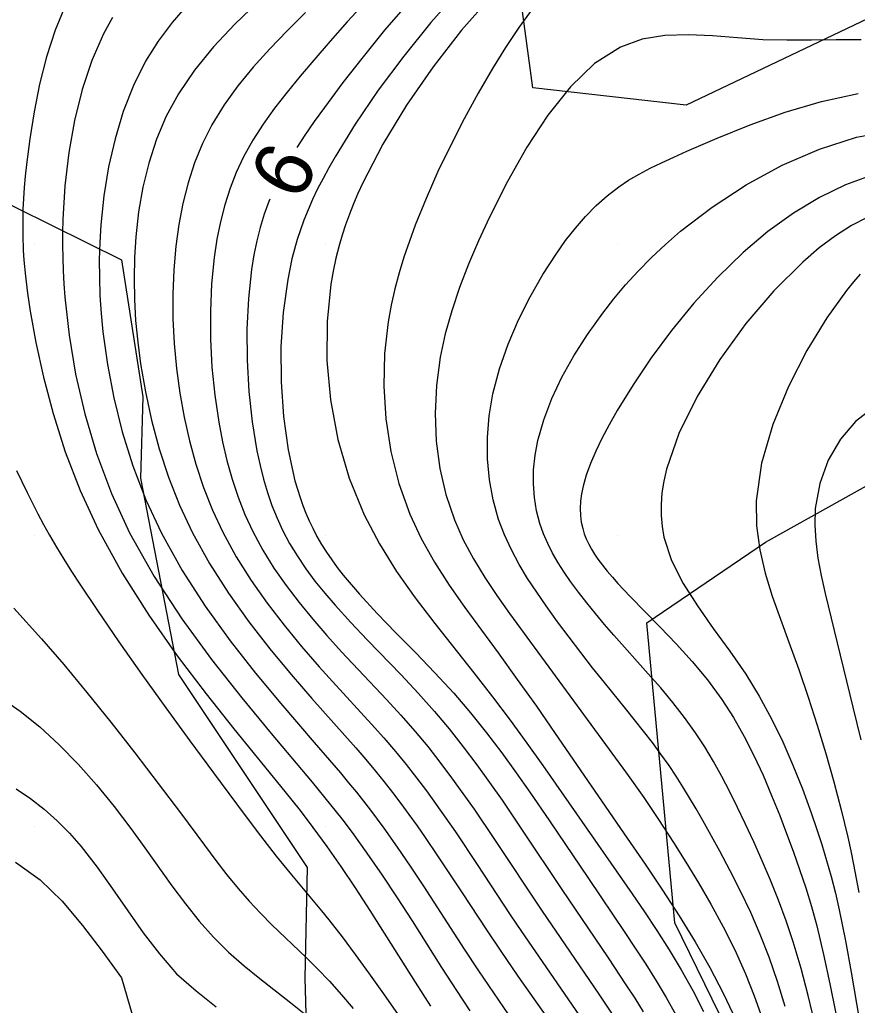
# Model space of a CAD drawing. Extents: x 2602990 to 2605851, y 618069 to 619180.
# Drawn here: x 2603239.5 to 2603268.24, y 618573.87 to 618607.68 of the extents above; entities that cross this region are included whole.
import ezdxf

# ---------------------------------------------------------------- set-up
doc = ezdxf.new("R2010")
doc.units = 0
for name, color, linetype in [('DTM Contours Major', 7, 'Continuous'), ('DTM Contours Minor', 7, 'Continuous'), ('DTM Contours Minor Text', 7, 'Continuous'), ('Exist DTM Crownline', 7, 'Continuous'), ('Exist DTM QL2 LIDAR Elevation Point', 7, 'Continuous'), ('Exist Roads EOP', 7, 'Continuous'), ('PH Exist DTM Obscure Area', 7, 'Continuous')]:
    doc.layers.add(name, color=color, linetype=linetype)

msp = doc.modelspace()

# ---------------------------------------------------------------- linework, layer by layer
at = {"layer": 'DTM Contours Major'}
for points in [[(2603251.352, 618608.276), (2603250.741, 618607.603), (2603250.156, 618606.942), (2603249.598, 618606.295), (2603249.124, 618605.739), (2603248.672, 618605.191), (2603248.248, 618604.647), (2603247.855, 618604.1), (2603247.498, 618603.544), (2603247.181, 618602.974), (2603246.933, 618602.445), (2603246.72, 618601.899), (2603246.54, 618601.335), (2603246.39, 618600.752), (2603246.269, 618600.149), (2603246.174, 618599.526), (2603246.084, 618598.617), (2603246.042, 618597.679), (2603246.047, 618596.723), (2603246.097, 618595.761), (2603246.192, 618594.807), (2603246.329, 618593.873), (2603246.457, 618593.206), (2603246.609, 618592.555), (2603246.787, 618591.923), (2603246.994, 618591.307), (2603247.23, 618590.709), (2603247.498, 618590.129), (2603247.842, 618589.49), (2603248.225, 618588.871), (2603248.642, 618588.27), (2603249.087, 618587.686), (2603249.555, 618587.115), (2603250.042, 618586.556), (2603250.546, 618586.002), (2603252.082, 618584.367), (2603252.582, 618583.82), (2603253.067, 618583.267), (2603253.5, 618582.744), (2603253.917, 618582.215), (2603254.319, 618581.68), (2603254.709, 618581.141), (2603255.088, 618580.6), (2603255.792, 618579.563), (2603257.423, 618577.104), (2603258.21, 618575.947), (2603259.367, 618574.257), (2603259.986, 618573.331)], [(2603268.331, 618598.955), (2603268.102, 618598.691), (2603267.867, 618598.396), (2603267.191, 618597.449), (2603266.51, 618596.333), (2603265.876, 618595.098), (2603265.34, 618593.794), (2603264.954, 618592.469), (2603264.77, 618591.175), (2603264.78, 618590.322), (2603264.889, 618589.499), (2603265.076, 618588.697), (2603265.319, 618587.907), (2603265.597, 618587.122), (2603265.889, 618586.332), (2603266.226, 618585.393), (2603266.551, 618584.441), (2603266.861, 618583.479), (2603267.155, 618582.512), (2603267.43, 618581.543), (2603267.684, 618580.576), (2603267.799, 618580.11), (2603267.908, 618579.643), (2603268.013, 618579.174), (2603268.111, 618578.701), (2603268.204, 618578.222), (2603268.291, 618577.736)], [(2603239.361, 618578.784), (2603240.207, 618578.181), (2603240.959, 618577.439), (2603241.656, 618576.605), (2603242.332, 618575.727), (2603242.989, 618574.811), (2603243.364, 618573.552)]]:
    msp.add_lwpolyline(points, dxfattribs=at)
at = {"layer": 'DTM Contours Minor'}
for points in [[(2603254.573, 618608.68), (2603253.603, 618607.583), (2603252.675, 618606.433), (2603251.805, 618605.261), (2603251.015, 618604.099), (2603250.321, 618602.977), (2603250.108, 618602.604), (2603249.909, 618602.238), (2603249.724, 618601.876), (2603249.552, 618601.517), (2603249.394, 618601.159), (2603249.251, 618600.8), (2603249.133, 618600.475), (2603249.026, 618600.146), (2603248.929, 618599.813), (2603248.842, 618599.474), (2603248.765, 618599.128), (2603248.697, 618598.775), (2603248.542, 618597.641), (2603248.466, 618596.457), (2603248.47, 618595.255), (2603248.552, 618594.067), (2603248.711, 618592.926), (2603248.946, 618591.865), (2603249.029, 618591.573), (2603249.119, 618591.29), (2603249.216, 618591.015), (2603249.32, 618590.749), (2603249.433, 618590.49), (2603249.553, 618590.237), (2603249.7, 618589.957), (2603249.857, 618589.684), (2603250.026, 618589.416), (2603250.206, 618589.152), (2603250.397, 618588.891), (2603250.599, 618588.631), (2603251.155, 618587.975), (2603251.765, 618587.315), (2603252.411, 618586.649), (2603253.076, 618585.972), (2603253.743, 618585.282), (2603254.393, 618584.576), (2603254.971, 618583.901), (2603255.521, 618583.217), (2603256.043, 618582.531), (2603256.538, 618581.85), (2603257.007, 618581.183), (2603257.681, 618580.196), (2603259.012, 618578.219), (2603260.265, 618576.371), (2603260.622, 618575.832), (2603260.979, 618575.28), (2603261.332, 618574.715), (2603261.678, 618574.137), (2603262.012, 618573.547)], [(2603255.675, 618608.482), (2603254.662, 618607.325), (2603253.686, 618606.07), (2603252.776, 618604.753), (2603251.961, 618603.413), (2603251.273, 618602.088), (2603251.107, 618601.725), (2603250.954, 618601.364), (2603250.812, 618601.006), (2603250.683, 618600.648), (2603250.565, 618600.29), (2603250.459, 618599.93), (2603250.348, 618599.497), (2603250.254, 618599.058), (2603250.177, 618598.612), (2603250.046, 618597.325), (2603250.042, 618595.991), (2603250.167, 618594.636), (2603250.421, 618593.284), (2603250.805, 618591.96), (2603251.32, 618590.691), (2603251.84, 618589.699), (2603252.43, 618588.754), (2603253.07, 618587.847), (2603253.74, 618586.97), (2603255.087, 618585.279), (2603255.722, 618584.458), (2603256.327, 618583.651), (2603256.902, 618582.863), (2603257.446, 618582.101), (2603258.609, 618580.438), (2603260.516, 618577.696), (2603260.936, 618577.077), (2603261.361, 618576.435), (2603261.784, 618575.769), (2603262.197, 618575.083), (2603262.592, 618574.378), (2603262.963, 618573.657)], [(2603241.073, 618608.181), (2603240.718, 618607.317), (2603240.423, 618606.404), (2603240.184, 618605.465), (2603239.994, 618604.522), (2603239.846, 618603.597), (2603239.735, 618602.711), (2603239.694, 618602.312), (2603239.659, 618601.924), (2603239.633, 618601.545), (2603239.614, 618601.174), (2603239.604, 618600.808), (2603239.604, 618600.278), (2603239.623, 618599.774), (2603239.646, 618599.433), (2603239.697, 618598.882), (2603239.769, 618598.303), (2603239.861, 618597.685), (2603240.056, 618596.603), (2603240.315, 618595.422), (2603240.649, 618594.168), (2603241.067, 618592.862), (2603241.578, 618591.528), (2603242.193, 618590.189), (2603243.012, 618588.699), (2603243.93, 618587.252), (2603244.905, 618585.865), (2603245.894, 618584.558), (2603246.853, 618583.352), (2603248.603, 618581.201), (2603249.118, 618580.552), (2603249.56, 618579.976), (2603250.043, 618579.319), (2603250.521, 618578.635), (2603251.014, 618577.897), (2603251.517, 618577.119), (2603253.072, 618574.662), (2603253.598, 618573.842)], [(2603245.251, 618608.176), (2603244.734, 618607.585), (2603244.254, 618606.945), (2603243.821, 618606.255), (2603243.403, 618605.42), (2603243.055, 618604.53), (2603242.772, 618603.596), (2603242.552, 618602.629), (2603242.392, 618601.642), (2603242.288, 618600.646), (2603242.251, 618600.044), (2603242.233, 618599.441), (2603242.235, 618598.835), (2603242.256, 618598.224), (2603242.296, 618597.606), (2603242.356, 618596.978), (2603242.51, 618595.855), (2603242.728, 618594.708), (2603243.017, 618593.545), (2603243.382, 618592.378), (2603243.829, 618591.215), (2603244.361, 618590.067), (2603245.072, 618588.792), (2603245.869, 618587.559), (2603246.72, 618586.379), (2603247.593, 618585.263), (2603248.456, 618584.221), (2603249.602, 618582.89), (2603250.507, 618581.841), (2603250.787, 618581.508), (2603251.057, 618581.178), (2603251.301, 618580.872), (2603251.538, 618580.566), (2603251.999, 618579.944), (2603252.454, 618579.301), (2603252.901, 618578.642), (2603253.353, 618577.955), (2603254.753, 618575.792), (2603255.237, 618575.057), (2603255.751, 618574.294), (2603256.27, 618573.54)], [(2603247.684, 618608.292), (2603246.879, 618607.523), (2603246.148, 618606.748), (2603245.5, 618605.955), (2603244.945, 618605.136), (2603244.532, 618604.37), (2603244.195, 618603.578), (2603243.928, 618602.765), (2603243.724, 618601.933), (2603243.578, 618601.088), (2603243.482, 618600.233), (2603243.438, 618599.523), (2603243.423, 618598.809), (2603243.437, 618598.088), (2603243.479, 618597.36), (2603243.549, 618596.625), (2603243.647, 618595.88), (2603243.812, 618594.917), (2603244.024, 618593.943), (2603244.288, 618592.966), (2603244.607, 618591.992), (2603244.987, 618591.028), (2603245.431, 618590.079), (2603246.014, 618589.025), (2603246.664, 618588.006), (2603247.361, 618587.027), (2603248.084, 618586.095), (2603248.811, 618585.215), (2603249.521, 618584.393), (2603251.03, 618582.698), (2603251.375, 618582.301), (2603251.708, 618581.906), (2603252.006, 618581.539), (2603252.296, 618581.17), (2603252.578, 618580.796), (2603252.857, 618580.416), (2603253.133, 618580.029), (2603253.41, 618579.631), (2603253.816, 618579.032), (2603254.655, 618577.767), (2603255.542, 618576.422), (2603256.011, 618575.725), (2603256.595, 618574.872), (2603257.824, 618573.116)], [(2603252.803, 618608.223), (2603252.02, 618607.317), (2603251.281, 618606.412), (2603250.59, 618605.524), (2603249.954, 618604.669), (2603249.607, 618604.187), (2603249.283, 618603.718), (2603249.008, 618603.298)], [(2603242.681, 618607.752), (2603242.376, 618607.195), (2603241.976, 618606.281), (2603241.646, 618605.287), (2603241.384, 618604.228), (2603241.188, 618603.121), (2603241.055, 618601.982), (2603240.984, 618600.827), (2603240.973, 618600.389), (2603240.971, 618599.951), (2603240.977, 618599.51), (2603240.992, 618599.066), (2603241.016, 618598.618), (2603241.049, 618598.165), (2603241.193, 618596.863), (2603241.418, 618595.526), (2603241.732, 618594.166), (2603242.141, 618592.797), (2603242.652, 618591.431), (2603243.274, 618590.081), (2603244.116, 618588.579), (2603245.067, 618587.127), (2603246.083, 618585.737), (2603247.12, 618584.423), (2603248.134, 618583.196), (2603249.537, 618581.525), (2603250.17, 618580.749), (2603250.552, 618580.263), (2603250.904, 618579.797), (2603251.416, 618579.091), (2603251.936, 618578.334), (2603252.451, 618577.557), (2603252.961, 618576.766), (2603253.977, 618575.17), (2603254.486, 618574.38), (2603254.949, 618573.678)], [(2603249.304, 618607.928), (2603248.681, 618607.304), (2603248.082, 618606.681), (2603247.516, 618606.053), (2603246.99, 618605.414), (2603246.514, 618604.756), (2603246.095, 618604.073), (2603245.774, 618603.434), (2603245.502, 618602.771), (2603245.278, 618602.086), (2603245.098, 618601.38), (2603244.958, 618600.655), (2603244.856, 618599.912), (2603244.785, 618599.096), (2603244.754, 618598.264), (2603244.76, 618597.423), (2603244.803, 618596.574), (2603244.883, 618595.722), (2603244.999, 618594.871), (2603245.146, 618594.05), (2603245.328, 618593.235), (2603245.548, 618592.43), (2603245.81, 618591.637), (2603246.116, 618590.86), (2603246.469, 618590.1), (2603246.928, 618589.26), (2603247.44, 618588.447), (2603247.992, 618587.662), (2603248.574, 618586.906), (2603249.173, 618586.179), (2603249.778, 618585.484), (2603250.236, 618584.975), (2603251.568, 618583.52), (2603251.99, 618583.047), (2603252.398, 618582.573), (2603252.763, 618582.128), (2603253.116, 618581.678), (2603253.459, 618581.223), (2603253.795, 618580.762), (2603254.125, 618580.294), (2603254.452, 618579.819), (2603255.198, 618578.704), (2603256.333, 618576.98), (2603256.721, 618576.399), (2603257.193, 618575.704), (2603259.066, 618572.996)], [(2603257.082, 618608.048), (2603256.625, 618607.409), (2603256.173, 618606.727), (2603255.727, 618606.007), (2603255.232, 618605.159), (2603254.75, 618604.281), (2603254.289, 618603.382), (2603253.851, 618602.469), (2603253.444, 618601.549), (2603253.072, 618600.63), (2603252.87, 618600.085), (2603252.683, 618599.541), (2603252.515, 618598.995), (2603252.368, 618598.444), (2603252.242, 618597.887), (2603252.14, 618597.32), (2603252.018, 618596.231), (2603251.991, 618595.116), (2603252.06, 618593.991), (2603252.23, 618592.873), (2603252.503, 618591.777), (2603252.884, 618590.718), (2603253.277, 618589.883), (2603253.733, 618589.076), (2603254.237, 618588.289), (2603254.777, 618587.513), (2603255.912, 618585.965), (2603256.572, 618585.053), (2603257.226, 618584.129), (2603257.876, 618583.199), (2603260.347, 618579.601), (2603260.956, 618578.71), (2603261.553, 618577.823), (2603262.13, 618576.936), (2603262.676, 618576.052), (2603263.182, 618575.167), (2603263.64, 618574.283), (2603263.963, 618573.586)], [(2603268.375, 618606.996), (2603267.516, 618606.991), (2603266.665, 618606.979), (2603265.823, 618606.975), (2603264.991, 618606.996), (2603264.125, 618607.055), (2603263.275, 618607.123), (2603262.444, 618607.163), (2603261.638, 618607.137), (2603260.858, 618607.009), (2603260.109, 618606.739), (2603259.227, 618606.174), (2603258.397, 618605.382), (2603257.621, 618604.411), (2603256.898, 618603.31), (2603256.231, 618602.126), (2603255.619, 618600.907), (2603255.244, 618600.099), (2603254.899, 618599.296), (2603254.59, 618598.496), (2603254.322, 618597.699), (2603254.1, 618596.903), (2603253.93, 618596.108), (2603253.798, 618595.136), (2603253.752, 618594.171), (2603253.791, 618593.22), (2603253.915, 618592.291), (2603254.123, 618591.39), (2603254.415, 618590.525), (2603254.717, 618589.844), (2603255.067, 618589.186), (2603255.454, 618588.549), (2603255.869, 618587.928), (2603256.303, 618587.317), (2603260.316, 618581.84), (2603260.91, 618581.004), (2603261.42, 618580.249), (2603261.936, 618579.454), (2603262.359, 618578.784), (2603262.789, 618578.077), (2603263.217, 618577.337), (2603263.635, 618576.568), (2603264.032, 618575.772), (2603264.399, 618574.953), (2603264.701, 618574.194), (2603264.979, 618573.425)], [(2603265.763, 618573.832), (2603265.498, 618574.688), (2603265.209, 618575.527), (2603264.906, 618576.303), (2603264.579, 618577.056), (2603264.235, 618577.783), (2603263.881, 618578.485), (2603263.522, 618579.159), (2603262.939, 618580.212), (2603262.712, 618580.608), (2603262.485, 618580.993), (2603262.256, 618581.368), (2603262.022, 618581.735), (2603261.781, 618582.094), (2603261.499, 618582.491), (2603261.207, 618582.883), (2603260.906, 618583.271), (2603260.281, 618584.05), (2603259.56, 618584.944), (2603259.156, 618585.452), (2603258.752, 618585.97), (2603258.35, 618586.496), (2603257.953, 618587.03), (2603257.564, 618587.57), (2603257.24, 618588.038), (2603256.928, 618588.513), (2603256.636, 618588.998), (2603256.369, 618589.494), (2603256.132, 618590.006), (2603255.931, 618590.536), (2603255.742, 618591.206), (2603255.615, 618591.902), (2603255.55, 618592.618), (2603255.548, 618593.351), (2603255.61, 618594.093), (2603255.736, 618594.842), (2603255.959, 618595.701), (2603256.254, 618596.551), (2603256.61, 618597.381), (2603257.012, 618598.179), (2603257.447, 618598.936), (2603257.903, 618599.642), (2603258.232, 618600.104), (2603258.568, 618600.535), (2603258.915, 618600.935), (2603259.275, 618601.304), (2603259.654, 618601.642), (2603260.053, 618601.948), (2603260.393, 618602.173), (2603260.75, 618602.383), (2603261.126, 618602.583), (2603261.523, 618602.776), (2603261.942, 618602.969), (2603262.385, 618603.166), (2603263.427, 618603.617), (2603264.563, 618604.075), (2603265.765, 618604.506), (2603267.01, 618604.874), (2603268.27, 618605.145)], [(2603266.996, 618572.356), (2603266.551, 618574.209), (2603266.308, 618575.137), (2603266.041, 618576.049), (2603265.799, 618576.771), (2603265.538, 618577.474), (2603265.263, 618578.159), (2603264.976, 618578.826), (2603264.683, 618579.476), (2603264.387, 618580.111), (2603264.124, 618580.66), (2603263.859, 618581.198), (2603263.586, 618581.723), (2603263.303, 618582.234), (2603263.006, 618582.733), (2603262.691, 618583.217), (2603262.31, 618583.747), (2603261.908, 618584.26), (2603261.492, 618584.759), (2603261.067, 618585.245), (2603259.888, 618586.566), (2603259.566, 618586.938), (2603259.254, 618587.308), (2603258.954, 618587.677), (2603258.668, 618588.045), (2603258.397, 618588.414), (2603258.178, 618588.732), (2603257.973, 618589.053), (2603257.785, 618589.378), (2603257.616, 618589.709), (2603257.469, 618590.048), (2603257.346, 618590.397), (2603257.232, 618590.835), (2603257.158, 618591.289), (2603257.124, 618591.759), (2603257.133, 618592.243), (2603257.185, 618592.74), (2603257.281, 618593.251), (2603257.481, 618593.959), (2603257.758, 618594.682), (2603258.105, 618595.415), (2603258.516, 618596.152), (2603258.984, 618596.887), (2603259.504, 618597.613), (2603259.885, 618598.101), (2603260.29, 618598.582), (2603260.719, 618599.055), (2603261.175, 618599.52), (2603261.659, 618599.975), (2603262.174, 618600.422), (2603263.255, 618601.252), (2603264.428, 618602.018), (2603265.664, 618602.692), (2603266.935, 618603.246), (2603268.212, 618603.652), (2603269.465, 618603.882)], [(2603268.71, 618602.337), (2603267.829, 618602.018), (2603266.937, 618601.584), (2603266.047, 618601.045), (2603265.17, 618600.412), (2603264.318, 618599.696), (2603263.449, 618598.853), (2603262.63, 618597.953), (2603261.868, 618597.019), (2603261.171, 618596.078), (2603260.546, 618595.153), (2603260.001, 618594.271), (2603259.723, 618593.784), (2603259.476, 618593.32), (2603259.262, 618592.878), (2603259.082, 618592.458), (2603258.938, 618592.06), (2603258.831, 618591.682), (2603258.777, 618591.416), (2603258.743, 618591.161), (2603258.731, 618590.915), (2603258.739, 618590.677), (2603258.768, 618590.448), (2603258.817, 618590.225), (2603258.872, 618590.046), (2603258.941, 618589.869), (2603259.023, 618589.695), (2603259.117, 618589.522), (2603259.223, 618589.35), (2603259.34, 618589.176), (2603259.491, 618588.973), (2603259.656, 618588.766), (2603259.835, 618588.556), (2603260.027, 618588.34), (2603260.45, 618587.891), (2603261.473, 618586.847), (2603262.02, 618586.275), (2603262.567, 618585.67), (2603263.097, 618585.032), (2603263.592, 618584.361), (2603263.992, 618583.741), (2603264.356, 618583.098), (2603264.692, 618582.437), (2603265.003, 618581.761), (2603265.296, 618581.074), (2603265.576, 618580.378), (2603265.812, 618579.769), (2603266.04, 618579.155), (2603266.259, 618578.532), (2603266.467, 618577.9), (2603266.663, 618577.256), (2603266.845, 618576.597), (2603267.082, 618575.613), (2603267.297, 618574.612), (2603267.699, 618572.633)], [(2603248.083, 618601.528), (2603248.048, 618601.444), (2603247.891, 618601.006), (2603247.754, 618600.556), (2603247.638, 618600.093), (2603247.539, 618599.614), (2603247.458, 618599.117), (2603247.349, 618598.117), (2603247.297, 618597.07), (2603247.302, 618596.001), (2603247.362, 618594.932), (2603247.475, 618593.887), (2603247.639, 618592.89), (2603247.746, 618592.394), (2603247.867, 618591.917), (2603248.003, 618591.457), (2603248.157, 618591.014), (2603248.329, 618590.586), (2603248.52, 618590.172), (2603248.761, 618589.718), (2603249.028, 618589.277), (2603249.318, 618588.847), (2603249.632, 618588.425), (2603249.967, 618588.008), (2603250.323, 618587.593), (2603250.858, 618587.004), (2603251.42, 618586.411), (2603252.586, 618585.203), (2603253.167, 618584.583), (2603253.732, 618583.951), (2603254.237, 618583.35), (2603254.719, 618582.74), (2603255.181, 618582.126), (2603255.623, 618581.512), (2603256.048, 618580.903), (2603256.742, 618579.879), (2603258.099, 618577.839), (2603259.686, 618575.504), (2603260.301, 618574.578), (2603260.601, 618574.112), (2603260.895, 618573.643)], [(2603268.571, 618600.896), (2603268.038, 618600.619), (2603267.49, 618600.271), (2603266.931, 618599.853), (2603266.363, 618599.366), (2603265.377, 618598.384), (2603264.416, 618597.255), (2603263.522, 618596.028), (2603262.741, 618594.754), (2603262.117, 618593.482), (2603261.693, 618592.26), (2603261.599, 618591.847), (2603261.536, 618591.446), (2603261.505, 618591.055), (2603261.505, 618590.674), (2603261.538, 618590.301), (2603261.604, 618589.935), (2603261.867, 618589.129), (2603262.262, 618588.346), (2603262.751, 618587.574), (2603263.298, 618586.803), (2603263.864, 618586.024), (2603264.414, 618585.226), (2603264.876, 618584.472), (2603265.297, 618583.697), (2603265.68, 618582.907), (2603266.031, 618582.104), (2603266.354, 618581.293), (2603266.651, 618580.479), (2603266.838, 618579.936), (2603267.015, 618579.391), (2603267.182, 618578.842), (2603267.339, 618578.286), (2603267.485, 618577.72), (2603267.62, 618577.143), (2603267.835, 618576.085), (2603268.026, 618575.006), (2603268.21, 618573.928), (2603268.398, 618572.875)], [(2603268.781, 618594.369), (2603268.176, 618593.903), (2603267.657, 618593.295), (2603267.242, 618592.573), (2603266.949, 618591.769), (2603266.796, 618590.91), (2603266.776, 618590.356), (2603266.809, 618589.789), (2603266.886, 618589.209), (2603266.998, 618588.613), (2603267.135, 618587.998), (2603267.546, 618586.31), (2603268.089, 618584.101), (2603268.359, 618582.981)], [(2603239.394, 618592.221), (2603239.753, 618591.465), (2603239.937, 618591.096), (2603240.126, 618590.73), (2603240.321, 618590.366), (2603240.524, 618590.003), (2603240.763, 618589.591), (2603241.016, 618589.175), (2603241.282, 618588.751), (2603241.562, 618588.318), (2603242.167, 618587.412), (2603242.905, 618586.342), (2603243.697, 618585.218), (2603244.518, 618584.073), (2603245.343, 618582.939), (2603246.146, 618581.847), (2603247.2, 618580.43), (2603247.766, 618579.682), (2603248.303, 618578.991), (2603248.824, 618578.348), (2603249.851, 618577.115), (2603250.108, 618576.798), (2603250.561, 618576.217), (2603251.016, 618575.61), (2603251.471, 618574.984), (2603251.926, 618574.344), (2603253.557, 618572.012)], [(2603239.296, 618587.498), (2603240.255, 618586.442), (2603241.011, 618585.568), (2603241.81, 618584.605), (2603242.631, 618583.582), (2603243.452, 618582.532), (2603244.253, 618581.485), (2603245.013, 618580.472), (2603245.837, 618579.362), (2603246.229, 618578.844), (2603246.613, 618578.35), (2603246.995, 618577.882), (2603247.378, 618577.442), (2603247.765, 618577.029), (2603248.156, 618576.637), (2603249.326, 618575.516), (2603249.706, 618575.137), (2603250.126, 618574.694), (2603250.536, 618574.235), (2603250.937, 618573.762)], [(2603238.917, 618584.386), (2603239.515, 618583.966), (2603240.192, 618583.419), (2603240.857, 618582.806), (2603241.506, 618582.14), (2603242.134, 618581.433), (2603242.739, 618580.696), (2603243.317, 618579.94), (2603243.798, 618579.278), (2603244.724, 618577.974), (2603245.186, 618577.35), (2603245.659, 618576.757), (2603246.151, 618576.204), (2603246.666, 618575.698), (2603247.198, 618575.23), (2603247.739, 618574.791), (2603248.808, 618573.957), (2603249.318, 618573.542)], [(2603239.383, 618581.296), (2603239.877, 618580.965), (2603240.345, 618580.6), (2603240.789, 618580.203), (2603241.212, 618579.774), (2603241.615, 618579.314), (2603242.16, 618578.613), (2603242.685, 618577.872), (2603243.207, 618577.115), (2603243.74, 618576.363), (2603244.3, 618575.64), (2603244.884, 618574.949), (2603245.552, 618574.365), (2603246.24, 618573.822)]]:
    msp.add_lwpolyline(points, dxfattribs=at)
at = {"layer": 'Exist DTM Crownline'}
msp.add_spline([(2603233.488, 618380.754), (2603285.185, 618400.095), (2603335.457, 618418.629), (2603390.812, 618439.069), (2603440.087, 618457.325), (2603493.996, 618477.231), (2603542.655, 618495.301), (2603600.808, 618516.867), (2603653.659, 618536.362), (2603706.222, 618555.742), (2603764.811, 618577.593), (2603823.52, 618599.847), (2603878.564, 618620.56), (2603937.951, 618643.078), (2603997.369, 618665.789), (2604036.209, 618680.665), (2604055.311, 618688.017)], degree=3, dxfattribs=at)
at = {"layer": 'Exist DTM QL2 LIDAR Elevation Point'}
for p, q in [((2603240, 618600), (2603240, 618600)), ((2603250, 618600), (2603250, 618600)), ((2603260, 618600), (2603260, 618600)), ((2603240, 618590), (2603240, 618590)), ((2603250, 618590), (2603250, 618590)), ((2603260, 618590), (2603260, 618590)), ((2603240, 618580), (2603240, 618580)), ((2603250, 618580), (2603250, 618580)), ((2603260, 618580), (2603260, 618580))]:
    msp.add_line(p, q, dxfattribs=at)
at = {"layer": 'Exist Roads EOP'}
for points in [[(2603230.17, 618389.98), (2603282.929, 618409.597), (2603332.773, 618427.868), (2603388.167, 618448.413), (2603437.203, 618466.721), (2603490.778, 618486.527), (2603539.039, 618504.558), (2603597.451, 618526.156), (2603651.053, 618545.972), (2603705.208, 618566.084), (2603762.02, 618587.183), (2603820.334, 618609.162), (2603876.341, 618629.99), (2603934.909, 618652.28), (2603996.409, 618675.568), (2604033.216, 618689.957), (2604052.01, 618697.199)], [(2604034.633, 618668.486), (2603984.89, 618650.123), (2603936.767, 618631.654), (2603888.195, 618613.335), (2603837.766, 618594.258), (2603782.918, 618573.705), (2603731.939, 618554.39), (2603671.126, 618532.171), (2603621.822, 618514.106), (2603561.545, 618491.877), (2603506.421, 618471.293), (2603452.163, 618451.33), (2603398.364, 618431.316), (2603341.431, 618410.355), (2603281.65, 618388.199), (2603223.033, 618366.475), (2603185.717, 618352.612)]]:
    msp.add_spline(points, degree=3, dxfattribs=at)
at = {"layer": 'PH Exist DTM Obscure Area'}
for points in [[(2603270.508, 618608.643), (2603262.367, 618604.748), (2603257.104, 618605.344), (2603256.246, 618611.693), (2603257.086, 618614.798), (2603260.857, 618620.618), (2603265.074, 618626.562), (2603269.546, 618633.013)], [(2603232.465, 618627.798), (2603224.752, 618620.411), (2603221.371, 618616.683), (2603219.117, 618609.905), (2603218.844, 618605.782), (2603219.012, 618601.212), (2603219.513, 618599.75), (2603226.489, 618598.955), (2603233.351, 618600.889), (2603238.178, 618601.818), (2603242.989, 618599.447), (2603243.728, 618594.748), (2603243.651, 618591.957), (2603244.951, 618585.224), (2603249.361, 618578.604), (2603249.279, 618574.797), (2603249.442, 618569.149)], [(2603265.058, 618570.407), (2603261.979, 618576.703), (2603261.013, 618586.987), (2603265.087, 618589.76), (2603272.976, 618594.164)]]:
    msp.add_lwpolyline(points, dxfattribs=at)

# ---------------------------------------------------------------- texts
at = {"layer": 'DTM Contours Minor Text'}
msp.add_text('6', height=2, rotation=62.3959, dxfattribs=at).set_placement((2603249.088, 618601.392))

doc.saveas('drawing.dxf')
